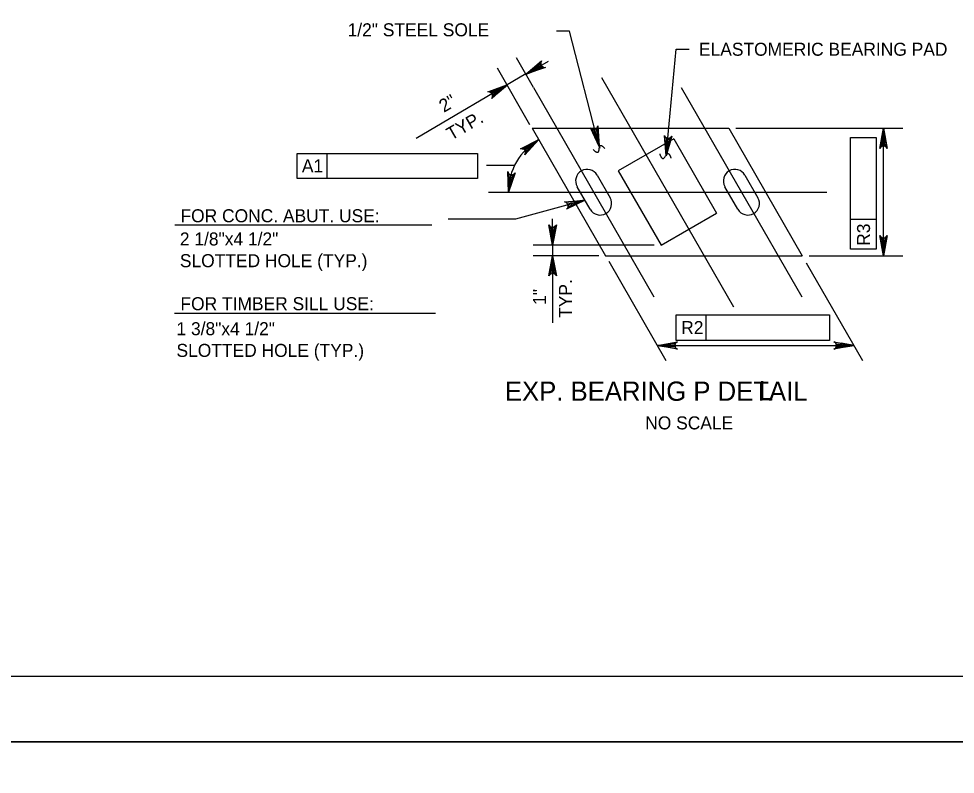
# Model space of a CAD drawing. Extents: x 638175 to 640495, y 294277 to 298435.
# Drawn here: x 638564.5 to 638780.4, y 294864 to 295038 of the extents above; entities that cross this region are included whole.
import ezdxf

# ---------------------------------------------------------------- set-up
doc = ezdxf.new("R2010")
doc.units = 0
for name, color, linetype in [('2', 7, 'Continuous'), ('3', 7, 'Continuous'), ('4', 7, 'Continuous'), ('PLT-BNDY', 7, 'Continuous')]:
    doc.layers.add(name, color=color, linetype=linetype)

# ---------------------------------------------------------------- blocks, each defined once
blk = doc.blocks.new('25S')
at = {"layer": '4'}
blk.add_open_spline([(-1.68325, 0.611625), (-0.867125, -1.69875), (0.901125, 1.69875), (1.58125, -0.611625)], degree=2, dxfattribs=at)

msp = doc.modelspace()

# ---------------------------------------------------------------- linework, layer by layer
at = {"layer": '2'}
msp.add_line((639261.46, 294886.46), (638475.46, 294886.46), dxfattribs=at)
at = {"layer": '3'}
for p, q in [((638698.83, 295024.45), (638729.23, 294971.65)), ((638683.14, 295022.17), (638710.92, 294973.94)), ((638717.22, 295022.17), (638744.99, 294973.94)), ((638682.84, 295012.82), (638728.2, 295012.82)), ((638682.84, 295012.82), (638699.77, 294983.43)), ((638728.2, 295012.82), (638745.12, 294983.43)), ((638715.49, 295010.36), (638702.7, 295002.99)), ((638715.49, 295010.36), (638725.34, 294993.26)), ((638702.7, 295002.99), (638712.55, 294985.89)), ((638697.82, 295001.98), (638700.82, 294996.78)), ((638731.89, 295001.98), (638734.89, 294996.78)), ((638696.21, 294994.13), (638693.21, 294999.33)), ((638730.28, 294994.13), (638727.29, 294999.33)), ((638712.55, 294985.89), (638725.34, 294993.26)), ((638699.77, 294983.43), (638745.12, 294983.43))]:
    msp.add_line(p, q, dxfattribs=at)
for centre, start, end in [((638695.52, 295000.66), 29.9358, 209.9358), ((638729.59, 295000.66), 29.9358, 209.9358), ((638698.51, 294995.45), 209.9358, 29.9358), ((638732.59, 294995.45), 209.9358, 29.9358)]:
    msp.add_arc(centre, 2.66, start, end, dxfattribs=at)
at = {"layer": '4'}
for p, q in [((638691.42, 295035.17), (638688.42, 295035.17)), ((638698.31, 295008.6), (638691.42, 295035.17)), ((638713.76, 295006.43), (638716.04, 295030.99)), ((638716.04, 295030.99), (638719.04, 295030.99)), ((638683.14, 295022.17), (638679.26, 295029)), ((638682.33, 295013.54), (638674.88, 295026.66)), ((638681.41, 295025.22), (638686.59, 295028.21)), ((638681.37, 295025.29), (638656.07, 295010.4)), ((638729.77, 295012.82), (638768.33, 295012.82)), ((638763.83, 294983.43), (638763.83, 295012.82)), ((638756.25, 294984.91), (638756.25, 295010.66)), ((638756.25, 295010.66), (638762.16, 295010.66)), ((638762.16, 295010.66), (638762.16, 294984.91)), ((638628.68, 295006.96), (638670.2, 295006.96)), ((638628.68, 295001.19), (638628.68, 295006.96)), ((638635.57, 295001.19), (638635.57, 295006.96)), ((638670.2, 295006.96), (638670.2, 295001.19)), ((638678.78, 295004.2), (638672.29, 295004.2)), ((638670.2, 295001.19), (638628.68, 295001.19)), ((638672.76, 294998.05), (638750.77, 294998.05)), ((638695.02, 294996.19), (638679, 294991.82)), ((638679, 294991.82), (638663.51, 294991.82)), ((638687.55, 294985.89), (638687.55, 294991.89)), ((638600.49, 294990.5), (638659.69, 294990.5)), ((638762.16, 294991.8), (638756.25, 294991.8)), ((638710.98, 294985.89), (638683.05, 294985.89)), ((638687.55, 294985.89), (638687.55, 294967.99)), ((638698.2, 294983.43), (638683.05, 294983.43)), ((638746.69, 294983.43), (638768.33, 294983.43)), ((638762.16, 294984.91), (638756.25, 294984.91)), ((638713.71, 294959.23), (638700.56, 294982.06)), ((638759.06, 294959.23), (638746.11, 294981.73)), ((638600.38, 294970.17), (638660.53, 294970.17)), ((638716.07, 294969.78), (638751.37, 294969.78)), ((638716.07, 294963.87), (638716.07, 294969.78)), ((638722.96, 294963.87), (638722.96, 294969.78)), ((638751.37, 294969.78), (638751.37, 294963.87)), ((638751.37, 294963.87), (638716.07, 294963.87)), ((638711.68, 294962.74), (638757.04, 294962.74))]:
    msp.add_line(p, q, dxfattribs=at)
for points in [[(638683.74, 295027.14), (638684.24, 295026.28), (638681.39, 295025.21)], [(638674.27, 295021.69), (638674.77, 295020.83), (638677.12, 295022.76)], [(638763.33, 295009.82), (638764.33, 295009.82), (638763.83, 295012.82)], [(638698.15, 295011.22), (638697.18, 295010.96), (638698.42, 295008.19)], [(638714.54, 295009.4), (638713.54, 295009.49), (638713.76, 295006.46)], [(638691.74, 294995.81), (638692.01, 294994.85), (638694.77, 294996.12)], [(638687.05, 294988.89), (638688.05, 294988.89), (638687.55, 294985.89)], [(638763.33, 294986.43), (638764.33, 294986.43), (638763.83, 294983.43)], [(638687.05, 294980.43), (638688.05, 294980.43), (638687.55, 294983.43)], [(638714.68, 294963.24), (638714.68, 294962.24), (638711.68, 294962.74)], [(638754.04, 294963.24), (638754.04, 294962.24), (638757.04, 294962.74)]]:
    msp.add_lwpolyline(points, close=True, dxfattribs=at)
for points in [[(638681.41, 295025.22), (638685.01, 295028.31), (638684.82, 295027.91), (638684.82, 295027.55), (638684.93, 295027.25), (638685.13, 295027.01), (638685.44, 295026.83), (638685.88, 295026.79), (638681.41, 295025.22), (638685.44, 295026.83), (638685.13, 295027.01), (638681.41, 295025.22), (638684.93, 295027.25), (638684.82, 295027.55), (638681.41, 295025.22), (638684.82, 295027.91)], [(638677.09, 295022.77), (638673.51, 295019.65), (638673.7, 295020.05), (638673.7, 295020.41), (638673.58, 295020.71), (638673.38, 295020.95), (638673.06, 295021.13), (638672.63, 295021.16), (638677.09, 295022.77), (638673.06, 295021.13), (638673.38, 295020.95), (638677.09, 295022.77), (638673.58, 295020.71), (638673.7, 295020.41), (638677.09, 295022.77), (638673.7, 295020.05)], [(638698.31, 295008.6), (638696.3, 295012.89), (638696.63, 295012.61), (638696.98, 295012.51), (638697.29, 295012.53), (638697.58, 295012.66), (638697.84, 295012.92), (638697.99, 295013.33), (638698.31, 295008.6), (638697.84, 295012.92), (638697.58, 295012.66), (638698.31, 295008.6), (638697.29, 295012.53), (638696.98, 295012.51), (638698.31, 295008.6), (638696.63, 295012.61)], [(638763.83, 295012.82), (638764.7, 295008.16), (638764.45, 295008.52), (638764.14, 295008.7), (638763.83, 295008.76), (638763.52, 295008.7), (638763.2, 295008.52), (638762.96, 295008.16), (638763.83, 295012.82), (638763.2, 295008.52), (638763.52, 295008.7), (638763.83, 295012.82), (638763.83, 295008.76), (638764.14, 295008.7), (638763.83, 295012.82), (638764.45, 295008.52)], [(638684.35, 295010.2), (638681.18, 295006.67), (638681.32, 295007.09), (638681.27, 295007.45), (638681.13, 295007.73), (638680.89, 295007.94), (638680.56, 295008.08), (638680.12, 295008.06), (638684.35, 295010.2), (638680.56, 295008.08), (638680.89, 295007.94), (638684.35, 295010.2), (638681.13, 295007.73), (638681.27, 295007.45), (638684.35, 295010.2), (638681.32, 295007.09)], [(638713.76, 295006.43), (638713.32, 295011.15), (638713.53, 295010.77), (638713.83, 295010.56), (638714.13, 295010.47), (638714.45, 295010.5), (638714.78, 295010.65), (638715.06, 295010.99), (638713.76, 295006.43), (638714.78, 295010.65), (638714.45, 295010.5), (638713.76, 295006.43), (638714.13, 295010.47), (638713.83, 295010.56), (638713.76, 295006.43), (638713.53, 295010.77)], [(638677.35, 294998.06), (638677.2, 295002.8), (638677.39, 295002.4), (638677.67, 295002.17), (638677.97, 295002.07), (638678.29, 295002.08), (638678.63, 295002.21), (638678.92, 295002.53), (638677.35, 294998.06), (638678.63, 295002.21), (638678.29, 295002.08), (638677.35, 294998.06), (638677.97, 295002.07), (638677.67, 295002.17), (638677.35, 294998.06), (638677.39, 295002.4)], [(638695.02, 294996.19), (638690.76, 294994.12), (638691.04, 294994.45), (638691.13, 294994.8), (638691.11, 294995.12), (638690.97, 294995.41), (638690.71, 294995.66), (638690.3, 294995.8), (638695.02, 294996.19), (638690.71, 294995.66), (638690.97, 294995.41), (638695.02, 294996.19), (638691.11, 294995.12), (638691.13, 294994.8), (638695.02, 294996.19), (638691.04, 294994.45)], [(638687.55, 294985.89), (638686.68, 294990.56), (638686.92, 294990.2), (638687.24, 294990.01), (638687.55, 294989.96), (638687.86, 294990.01), (638688.17, 294990.2), (638688.42, 294990.56), (638687.55, 294985.89), (638688.17, 294990.2), (638687.86, 294990.01), (638687.55, 294985.89), (638687.55, 294989.96), (638687.24, 294990.01), (638687.55, 294985.89), (638686.92, 294990.2)], [(638763.83, 294983.43), (638762.96, 294988.09), (638763.2, 294987.74), (638763.52, 294987.55), (638763.83, 294987.5), (638764.14, 294987.55), (638764.45, 294987.74), (638764.7, 294988.09), (638763.83, 294983.43), (638764.45, 294987.74), (638764.14, 294987.55), (638763.83, 294983.43), (638763.83, 294987.5), (638763.52, 294987.55), (638763.83, 294983.43), (638763.2, 294987.74)], [(638687.55, 294983.43), (638688.42, 294978.77), (638688.17, 294979.13), (638687.86, 294979.32), (638687.55, 294979.37), (638687.24, 294979.32), (638686.92, 294979.13), (638686.68, 294978.77), (638687.55, 294983.43), (638686.92, 294979.13), (638687.24, 294979.32), (638687.55, 294983.43), (638687.55, 294979.37), (638687.86, 294979.32), (638687.55, 294983.43), (638688.17, 294979.13)], [(638711.68, 294962.74), (638716.34, 294963.61), (638715.99, 294963.36), (638715.8, 294963.05), (638715.75, 294962.74), (638715.8, 294962.43), (638715.99, 294962.11), (638716.34, 294961.87), (638711.68, 294962.74), (638715.99, 294962.11), (638715.8, 294962.43), (638711.68, 294962.74), (638715.75, 294962.74), (638715.8, 294963.05), (638711.68, 294962.74), (638715.99, 294963.36)], [(638757.04, 294962.74), (638752.38, 294961.87), (638752.74, 294962.11), (638752.93, 294962.43), (638752.98, 294962.74), (638752.93, 294963.05), (638752.74, 294963.36), (638752.38, 294963.61), (638757.04, 294962.74), (638752.74, 294963.36), (638752.93, 294963.05), (638757.04, 294962.74), (638752.98, 294962.74), (638752.93, 294962.43), (638757.04, 294962.74), (638752.74, 294962.11)]]:
    msp.add_lwpolyline(points, dxfattribs=at)
msp.add_arc((638691.35, 294998.05), 14, 119.9358, 179.9966, dxfattribs=at)
msp.add_open_spline([(638712.25, 295006.87), (638712.89, 295005.05), (638714.29, 295007.73), (638714.82, 295005.91)], degree=2, dxfattribs=at)
at = {"layer": 'PLT-BNDY'}
for points in [[(638435.46, 295465.46), (639276.46, 295465.46), (639276.46, 294871.46), (638435.46, 294871.46)], [(638435.46, 294871.46), (639276.46, 294871.46), (639276.46, 294277.46), (638435.46, 294277.46)]]:
    msp.add_lwpolyline(points, close=True, dxfattribs=at)

# ---------------------------------------------------------------- block references
at = {"layer": '4', "xscale": 0.7874015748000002, "yscale": 0.7874015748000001, "rotation": 24.604977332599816}
msp.add_blockref('25S', (638698.28, 295008.04), dxfattribs=at)

# ---------------------------------------------------------------- texts
at = {"layer": '4'}
for s, height, p in [('1/2" STEEL SOLE  ', 3, (638640.29, 295033.97)), ('ELASTOMERIC BEARING PAD', 3, (638721.29, 295029.49)), ('A1', 3, (638629.75, 295002.62)), ('FOR CONC. ABUT. USE:', 3, (638601.76, 294991.13)), ('2 1/8"x4 1/2"', 3, (638601.62, 294985.78)), ('SLOTTED HOLE (TYP.)', 3, (638601.62, 294980.78)), ('FOR TIMBER SILL USE:', 3, (638601.75, 294970.87)), ('1 3/8"x4 1/2"', 3, (638600.84, 294965.11)), ('R2', 3, (638717.2, 294965.37)), ('SLOTTED HOLE (TYP.)', 3, (638600.84, 294960.11)), ('EXP. BEARING P DETAIL', 4.4292, (638676.55, 294950)), ('L', 4.43, (638735.1, 294950.12)), ('NO SCALE', 3, (638708.9, 294943.41))]:
    msp.add_text(s, height=height, dxfattribs=at).set_placement(p)
for s, rotation, p in [('2"', 30.4659, (638662.49, 295016.33)), ('TYP.', 29.9358, (638664.18, 295009.91)), ('R3', 90, (638760.73, 294985.71)), ('TYP.', 90, (638692.02, 294969.1)), ('1"', 90, (638686.04, 294972.1))]:
    msp.add_text(s, height=3, rotation=rotation, dxfattribs=at).set_placement(p)

doc.saveas('drawing.dxf')
